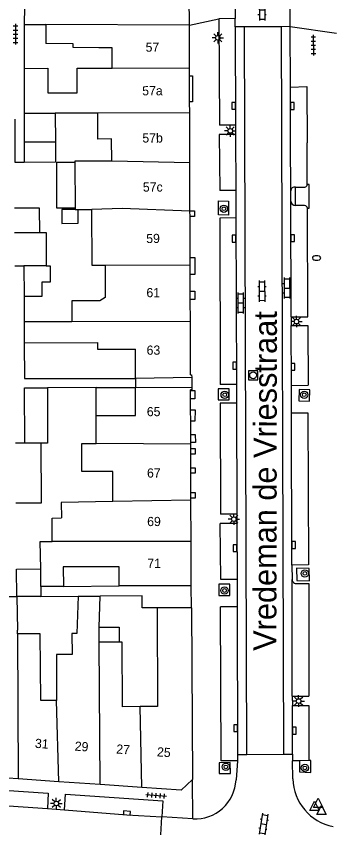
# Model space of a CAD drawing. Extents: x 132998 to 136004, y 396998 to 398512.
# Drawn here: x 133223.8 to 133258, y 397332.1 to 397420.4 of the extents above; entities that cross this region are included whole.
import ezdxf

# ---------------------------------------------------------------- set-up
doc = ezdxf.new("R2010")
doc.units = 0
for name, color, linetype in [('gg-afsc-erfafscheiding', 7, 'Continuous'), ('gg-anno-huisnummerreeks BGT', 7, 'Continuous'), ('gg-anno-openbare ruimte label', 7, 'Continuous'), ('gg-bbg-gedigitaliseerde bebouwing', 7, 'Continuous'), ('gg-bbg-gedigitaliseerde bebouwing onder overbouw', 7, 'Continuous'), ('gg-bbg-gedigitaliseerde bijgebouw', 7, 'Continuous'), ('gg-bbg-gedigitaliseerde overbouw', 7, 'Continuous'), ('gg-bbg-hoofdgebouw', 7, 'Continuous'), ('gg-bbg-luifel en loopbrug', 7, 'Continuous'), ('gg-bbg-pand overbouw', 7, 'Continuous'), ('gg-bbg-tussenscheiding', 7, 'Continuous'), ('gg-knt-verharding', 7, 'Continuous'), ('gg-knt-verharding nz', 7, 'Continuous'), ('gt-grn-weggrens', 7, 'Continuous'), ('gt-symb-boom', 7, 'Continuous'), ('gt-symb-brandkraan', 7, 'Continuous'), ('gt-symb-klinker verharding', 7, 'Continuous'), ('gt-symb-kolk', 7, 'Continuous'), ('gt-symb-lichtmast', 7, 'Continuous'), ('gt-symb-rioolschacht', 7, 'Continuous'), ('gt-symb-tegel verharding', 7, 'Continuous'), ('gt-symb-waterafsluiter', 7, 'Continuous')]:
    doc.layers.add(name, color=color, linetype=linetype)

# ---------------------------------------------------------------- blocks, each defined once
blk = doc.blocks.new('gt0-TEG1')
at = {"layer": 'gt-symb-tegel verharding'}
for p, q in [((-1.125, 0), (1.125, 0)), ((-0.9, -0.25), (-0.9, 0.25)), ((-0.45, -0.25), (-0.45, 0.25)), ((0, -0.25), (0, 0.25)), ((0.45, -0.25), (0.45, 0.25)), ((0.9, -0.25), (0.9, 0.25))]:
    blk.add_line(p, q, dxfattribs=at)
blk = doc.blocks.new('gt0-LMAST')
at = {"layer": 'gt-symb-lichtmast'}
for p, q in [((-0.182, 0.173), (-0.447, 0.438)), ((-0.005, 0.246), (-0.005, 0.621)), ((0.172, 0.173), (0.437, 0.438)), ((-0.255, -0.004), (-0.63, -0.004)), ((-0.182, -0.181), (-0.447, -0.446)), ((-0.005, -0.254), (-0.005, -0.629)), ((0.437, -0.446), (0.172, -0.181)), ((0.245, -0.004), (0.62, -0.004))]:
    blk.add_line(p, q, dxfattribs=at)
blk.add_circle((-0.005, -0.004), 0.25, dxfattribs=at)
blk = doc.blocks.new('gt0-KL1')
at = {"layer": 'gt-symb-klinker verharding'}
for p, q in [((-1.15, 0.3), (1.15, 0.3)), ((-1, -0.3), (-1, 0.3)), ((-0.5, 0.3), (-0.5, 0.45)), ((0, -0.3), (0, 0.3)), ((0.5, 0.3), (0.5, 0.45)), ((1, -0.3), (1, 0.3)), ((-1.15, -0.3), (1.15, -0.3)), ((-0.5, -0.45), (-0.5, -0.3)), ((0.5, -0.45), (0.5, -0.3))]:
    blk.add_line(p, q, dxfattribs=at)
blk = doc.blocks.new('gt0-BOOM')
at = {"layer": 'gt-symb-boom'}
for radius in [0.4, 0.2]:
    blk.add_circle((0, 0), radius, dxfattribs=at)
blk = doc.blocks.new('gt0-KOLK')
at = {"layer": 'gt-symb-kolk'}
blk.add_lwpolyline([(0, 0), (0.375, 0), (0.375, 0.4), (-0.375, 0.4), (-0.375, 0), (0, 0)], dxfattribs=at)
blk = doc.blocks.new('gt0-RS')
at = {"layer": 'gt-symb-rioolschacht'}
blk.add_lwpolyline([(-0.5, -0.5), (0.5, -0.5), (0.5, 0.5), (-0.5, 0.5)], close=True, dxfattribs=at)
blk.add_circle((0, 0), 0.375, dxfattribs=at)
blk = doc.blocks.new('gt0-BR')
at = {"layer": 'gt-symb-brandkraan'}
for centre, radius, start, end in [((-0.244, 0), 0.206, 107.56694, 252.43307), ((0.599, -2.664), 3, 106.89205, 107.56694), ((0, -0.691), 0.938, 73.10799, 106.89205), ((-0.599, -2.664), 3, 72.43309, 73.10799), ((0.244, 0), 0.206, 287.56695, 72.43309), ((0.599, 2.664), 3, 252.43307, 253.10797), ((0, 0.691), 0.938, 253.10797, 286.89206), ((-0.599, 2.664), 3, 286.89206, 287.56695)]:
    blk.add_arc(centre, radius, start, end, dxfattribs=at)
blk = doc.blocks.new('gt0-WAFSL')
at = {"layer": 'gt-symb-waterafsluiter'}
for p, q in [((-0.5, -0.333), (0, 0.667)), ((0, 0.667), (0.5, -0.333)), ((0.5, -0.333), (-0.5, -0.333))]:
    blk.add_line(p, q, dxfattribs=at)

msp = doc.modelspace()

# ---------------------------------------------------------------- linework, layer by layer
at = {"layer": 'gg-afsc-erfafscheiding'}
for p, q in [((133224.668, 397389.916), (133224.68, 397387.156)), ((133232.513, 397379.992), (133227.216, 397379.984)), ((133228.955, 397358.354), (133235.026, 397358.4)), ((133226.502, 397357.269), (133230.571, 397357.286))]:
    msp.add_line(p, q, dxfattribs=at)
for points in [[(133224.701, 397419.539), (133224.701, 397417.516), (133224.7, 397414.757)], [(133224.698, 397404.497), (133223.717, 397404.497), (133223.699, 397409.215)], [(133224.691, 397384.871), (133224.708, 397380.98), (133236.829, 397380.998)], [(133239.164, 397356.009), (133237.531, 397356.004), (133237.555, 397357.313), (133232.973, 397357.295)]]:
    msp.add_lwpolyline(points, dxfattribs=at)
at = {"layer": 'gg-bbg-gedigitaliseerde bebouwing'}
for p, q in [((133224.702, 397421.465), (133224.701, 397419.539)), ((133224.701, 397419.539), (133227.063, 397419.53)), ((133227.063, 397419.53), (133227.056, 397417.476)), ((133224.7, 397414.757), (133224.699, 397409.864)), ((133232.704, 397409.876), (133228.057, 397409.869)), ((133230.221, 397404.531), (133230.234, 397399.531)), ((133230.234, 397399.531), (133230.234, 397399.4)), ((133230.234, 397399.4), (133230.562, 397399.401)), ((133230.562, 397399.401), (133232.063, 397399.405)), ((133229.89, 397387.176), (133224.68, 397387.156)), ((133224.68, 397387.156), (133224.691, 397384.871)), ((133236.829, 397380.998), (133236.821, 397384.199)), ((133232.538, 397373.9), (133232.525, 397376.946)), ((133228.946, 397360.474), (133228.955, 397358.354)), ((133228.955, 397358.354), (133226.51, 397358.346)), ((133242.89, 397358.4), (133235.026, 397358.4)), ((133223.902, 397357.259), (133223.951, 397353.588)), ((133230.571, 397357.286), (133230.432, 397353.224)), ((133230.571, 397357.286), (133232.973, 397357.295)), ((133232.848, 397353.905), (133232.973, 397357.295)), ((133242.91, 397356.03), (133239.164, 397356.009)), ((133223.953, 397353.181), (133223.951, 397353.588)), ((133230.432, 397353.224), (133229.891, 397353.221)), ((133235.05, 397352.28), (133232.867, 397352.267))]:
    msp.add_line(p, q, dxfattribs=at)
for points in [[(133232.811, 397416.984), (133230.022, 397417.032), (133230.028, 397417.425), (133227.056, 397417.476)], [(133234.272, 397414.772), (133234.272, 397416.984), (133232.811, 397416.984)], [(133224.7, 397414.757), (133227.258, 397414.761), (133227.262, 397412.086)], [(133227.262, 397412.086), (133230.463, 397412.091), (133230.458, 397414.766), (133234.272, 397414.772)], [(133234.221, 397404.66), (133234.215, 397407.067), (133232.711, 397407.063), (133232.704, 397409.876)], [(133234.221, 397404.66), (133230.221, 397404.65), (133230.221, 397404.531)], [(133233.515, 397393.284), (133232.088, 397393.278), (133232.063, 397399.405)], [(133233.515, 397393.284), (133233.529, 397389.803), (133232.943, 397389.457), (133229.881, 397389.445), (133229.89, 397387.176)], [(133224.691, 397384.871), (133232.678, 397384.902), (133232.681, 397384.18), (133236.821, 397384.199)], [(133232.525, 397376.946), (133236.831, 397376.946), (133236.831, 397380.002)], [(133234.356, 397367.602), (133234.343, 397370.873), (133230.985, 397370.86), (133230.973, 397373.911), (133232.538, 397373.9)], [(133234.356, 397367.602), (133228.728, 397367.502), (133228.735, 397365.801)], [(133227.749, 397363.23), (133227.743, 397365.799), (133228.735, 397365.801)], [(133226.484, 397360.276), (133226.443, 397363.228), (133227.749, 397363.23)], [(133235.026, 397358.4), (133235.021, 397360.488), (133228.946, 397360.474)], [(133221.241, 397353.575), (133221.226, 397357.246), (133223.902, 397357.259)], [(133239.164, 397356.009), (133239.227, 397345.274), (133237.331, 397345.263)], [(133232.867, 397352.267), (133232.855, 397353.271), (133232.848, 397353.905)], [(133228.204, 397345.937), (133226.488, 397345.927), (133226.444, 397353.196), (133223.953, 397353.181)], [(133229.891, 397353.221), (133229.908, 397350.936), (133228.208, 397350.937), (133228.204, 397345.937)], [(133237.331, 397345.263), (133235.392, 397345.251), (133235.35, 397352.282), (133235.05, 397352.28)]]:
    msp.add_lwpolyline(points, dxfattribs=at)
at = {"layer": 'gg-bbg-gedigitaliseerde bebouwing onder overbouw'}
for p, q in [((133242.945, 397381.086), (133236.829, 397380.998)), ((133236.831, 397380.002), (133242.948, 397380.057))]:
    msp.add_line(p, q, dxfattribs=at)
at = {"layer": 'gg-bbg-gedigitaliseerde bijgebouw'}
for p, q in [((133224.699, 397409.864), (133224.699, 397406.714)), ((133228.057, 397409.869), (133228.087, 397406.713)), ((133228.087, 397406.713), (133224.699, 397406.714)), ((133223.636, 397396.871), (133226.381, 397396.882)), ((133227.086, 397393.258), (133224.653, 397393.248)), ((133224.653, 397393.248), (133224.668, 397389.916)), ((133224.74, 397373.952), (133223.74, 397373.959)), ((133226.51, 397358.346), (133226.502, 397357.269)), ((133226.502, 397357.269), (133223.902, 397357.259))]:
    msp.add_line(p, q, dxfattribs=at)
for points in [[(133226.381, 397396.882), (133226.37, 397399.522), (133223.624, 397399.529)], [(133227.086, 397393.258), (133227.528, 397393.26), (133227.535, 397391.486), (133226.618, 397391.482), (133226.624, 397389.925), (133224.668, 397389.916)], [(133224.74, 397373.952), (133224.713, 397379.98), (133227.216, 397379.984)], [(133227.216, 397379.984), (133227.243, 397373.935), (133226.519, 397373.94)], [(133223.769, 397367.448), (133226.555, 397367.463), (133226.519, 397373.94)], [(133223.902, 397357.259), (133223.863, 397360.242), (133226.484, 397360.276)]]:
    msp.add_lwpolyline(points, dxfattribs=at)
at = {"layer": 'gg-bbg-gedigitaliseerde overbouw'}
msp.add_line((133236.829, 397380.998), (133236.831, 397380.002), dxfattribs=at)
at = {"layer": 'gg-bbg-hoofdgebouw'}
for p, q in [((133242.692, 397419.472), (133242.677, 397424.045)), ((133242.707, 397414.741), (133242.692, 397419.472)), ((133242.71, 397413.945), (133242.707, 397414.741)), ((133242.719, 397411.103), (133242.71, 397413.945)), ((133242.723, 397409.906), (133242.719, 397411.103)), ((133242.74, 397404.462), (133242.723, 397409.906)), ((133242.757, 397399.263), (133242.74, 397404.462)), ((133242.757, 397399.222), (133242.757, 397399.263)), ((133242.759, 397398.633), (133242.757, 397399.222)), ((133242.774, 397394.147), (133242.759, 397398.633)), ((133242.777, 397393.321), (133242.774, 397394.147)), ((133242.78, 397392.312), (133242.777, 397393.321)), ((133242.786, 397390.508), (133242.78, 397392.312)), ((133242.789, 397389.596), (133242.786, 397390.508)), ((133242.796, 397387.213), (133242.789, 397389.596)), ((133242.816, 397381.394), (133242.796, 397387.213)), ((133242.821, 397379.691), (133242.821, 397379.755)), ((133242.824, 397378.766), (133242.821, 397379.691)), ((133242.828, 397377.583), (133242.824, 397378.766)), ((133242.832, 397376.351), (133242.828, 397377.583)), ((133242.837, 397374.888), (133242.832, 397376.351)), ((133242.839, 397374.037), (133242.837, 397374.888)), ((133242.84, 397373.831), (133242.839, 397374.037)), ((133242.842, 397373.371), (133242.84, 397373.831)), ((133242.843, 397372.764), (133242.842, 397373.371)), ((133242.848, 397371.262), (133242.843, 397372.764)), ((133242.85, 397370.672), (133242.848, 397371.262)), ((133242.857, 397368.572), (133242.85, 397370.672)), ((133242.859, 397367.972), (133242.857, 397368.572)), ((133242.86, 397367.727), (133242.859, 397367.972)), ((133242.874, 397363.25), (133242.86, 397367.727)), ((133242.89, 397358.4), (133242.874, 397363.25)), ((133242.91, 397356.03), (133243.02, 397337.32)), ((133224.031, 397337.397), (133219.578, 397337.708)), ((133228.451, 397337.089), (133224.031, 397337.397)), ((133232.984, 397336.773), (133228.451, 397337.089)), ((133237.515, 397336.457), (133232.984, 397336.773))]:
    msp.add_line(p, q, dxfattribs=at)
for points in [[(133242.816, 397381.394), (133242.935, 397381.39), (133242.945, 397381.086)], [(133242.948, 397380.057), (133242.95, 397379.756), (133242.821, 397379.755)], [(133243.02, 397337.32), (133241.78, 397336.16), (133237.515, 397336.457)]]:
    msp.add_lwpolyline(points, dxfattribs=at)
at = {"layer": 'gg-bbg-luifel en loopbrug'}
for p, q in [((133224.699, 397406.714), (133224.698, 397404.497)), ((133223.652, 397393.244), (133224.653, 397393.248)), ((133232.513, 397379.992), (133236.831, 397380.002)), ((133232.525, 397376.946), (133232.513, 397379.992))]:
    msp.add_line(p, q, dxfattribs=at)
for points in [[(133228.087, 397406.713), (133228.108, 397404.53), (133224.698, 397404.497)], [(133230.234, 397399.531), (133228.234, 397399.531), (133228.234, 397404.531), (133230.221, 397404.531)], [(133230.234, 397399.4), (133228.772, 397399.396), (133228.776, 397397.881), (133230.566, 397397.886), (133230.562, 397399.401)], [(133226.381, 397396.882), (133227.071, 397396.885), (133227.086, 397393.258)], [(133232.848, 397353.905), (133235.04, 397353.918), (133235.05, 397352.28)]]:
    msp.add_lwpolyline(points, dxfattribs=at)
at = {"layer": 'gg-bbg-pand overbouw'}
msp.add_line((133242.945, 397381.086), (133242.948, 397380.057), dxfattribs=at)
at = {"layer": 'gg-bbg-tussenscheiding'}
for p, q in [((133242.692, 397419.472), (133227.063, 397419.53)), ((133242.707, 397414.741), (133234.272, 397414.772)), ((133242.74, 397404.462), (133234.221, 397404.66)), ((133242.777, 397393.321), (133233.515, 397393.284)), ((133242.796, 397387.213), (133229.89, 397387.176)), ((133226.519, 397373.94), (133224.74, 397373.952)), ((133242.84, 397373.831), (133232.538, 397373.9)), ((133242.86, 397367.727), (133234.356, 397367.602)), ((133242.874, 397363.25), (133227.749, 397363.23)), ((133226.51, 397358.346), (133226.484, 397360.276)), ((133223.953, 397353.181), (133224.031, 397337.397)), ((133232.984, 397336.773), (133232.867, 397352.267)), ((133228.451, 397337.089), (133228.204, 397345.937)), ((133237.515, 397336.457), (133237.331, 397345.263))]:
    msp.add_line(p, q, dxfattribs=at)
for points in [[(133224.699, 397409.864), (133227.265, 397409.868), (133228.057, 397409.869)], [(133242.723, 397409.906), (133232.704, 397409.891), (133232.704, 397409.876)], [(133242.757, 397399.222), (133235.349, 397399.501), (133232.063, 397399.405)]]:
    msp.add_lwpolyline(points, dxfattribs=at)
at = {"layer": 'gg-knt-verharding'}
for p, q in [((133247.684, 397422.169), (133247.691, 397420.169)), ((133253.678, 397419.297), (133253.668, 397422.537)), ((133247.691, 397420.169), (133245.918, 397420.163)), ((133245.918, 397420.163), (133245.973, 397408.564)), ((133247.694, 397419.278), (133247.691, 397420.169)), ((133248.69, 397419.281), (133247.694, 397419.278)), ((133252.709, 397419.294), (133248.69, 397419.281)), ((133253.678, 397419.297), (133252.709, 397419.294)), ((133253.699, 397412.712), (133253.678, 397419.297)), ((133247.728, 397408.569), (133245.973, 397408.564)), ((133247.728, 397408.569), (133247.731, 397407.569)), ((133247.731, 397407.569), (133245.939, 397407.563)), ((133245.939, 397407.563), (133246.002, 397401.463)), ((133255.543, 397402.127), (133255.511, 397406.646)), ((133247.75, 397401.469), (133246.002, 397401.463)), ((133247.75, 397401.469), (133247.76, 397398.469)), ((133253.755, 397400.297), (133253.74, 397401.406)), ((133254.242, 397399.833), (133254.259, 397401.827)), ((133254.259, 397401.827), (133255.264, 397401.818)), ((133255.252, 397399.818), (133254.242, 397399.833)), ((133255.607, 397387.699), (133255.555, 397399.529)), ((133247.76, 397398.469), (133246.01, 397398.463)), ((133246.01, 397398.463), (133246.051, 397380.319)), ((133253.779, 397387.693), (133255.607, 397387.699)), ((133253.779, 397387.693), (133253.782, 397386.743)), ((133253.782, 397386.743), (133255.612, 397386.749)), ((133255.612, 397386.749), (133255.644, 397380.249)), ((133247.817, 397380.319), (133246.051, 397380.319)), ((133247.817, 397380.319), (133247.823, 397378.319)), ((133253.803, 397380.243), (133255.644, 397380.249)), ((133253.812, 397377.243), (133253.803, 397380.243)), ((133246.055, 397378.319), (133246.083, 397366.219)), ((133247.823, 397378.319), (133246.055, 397378.319)), ((133253.812, 397377.243), (133255.611, 397377.249)), ((133247.862, 397366.219), (133246.083, 397366.219)), ((133247.862, 397366.219), (133247.865, 397365.219)), ((133247.865, 397365.219), (133246.049, 397365.214)), ((133246.125, 397359.113), (133246.049, 397365.214)), ((133253.865, 397360.657), (133253.887, 397359.093)), ((133247.884, 397359.119), (133246.125, 397359.113)), ((133247.884, 397359.119), (133247.894, 397356.119)), ((133247.894, 397356.119), (133246.079, 397356.113)), ((133255.723, 397354.068), (133255.724, 397346.398)), ((133253.91, 397346.392), (133255.724, 397346.398)), ((133253.91, 397346.392), (133253.914, 397345.392)), ((133253.914, 397345.392), (133255.724, 397345.398)), ((133255.724, 397345.398), (133255.724, 397339.383)), ((133247.945, 397340.033), (133248.942, 397340.042)), ((133247.945, 397340.033), (133247.947, 397339.369)), ((133248.942, 397340.042), (133252.963, 397340.081)), ((133252.963, 397340.081), (133253.931, 397340.09)), ((133253.931, 397340.09), (133253.933, 397339.351)), ((133247.947, 397339.369), (133247.772, 397337.278)), ((133254.682, 397339.364), (133253.933, 397339.351)), ((133253.968, 397337.388), (133253.933, 397339.351)), ((133255.724, 397339.383), (133254.682, 397339.364)), ((133227.218, 397334.154), (133229.074, 397334.028)), ((133239.455, 397329.249), (133239.683, 397333.263)), ((133243.078, 397333.037), (133239.683, 397333.263))]:
    msp.add_line(p, q, dxfattribs=at)
for points in [[(133242.71, 397413.945), (133243.032, 397413.946), (133243.035, 397411.104), (133242.719, 397411.103)], [(133253.699, 397412.712), (133255.509, 397412.771), (133255.511, 397406.646)], [(133255.555, 397399.529), (133255.756, 397399.528), (133255.747, 397402.122), (133255.543, 397402.127)], [(133245.873, 397400.325), (133246.964, 397400.302), (133246.97, 397398.771), (133245.879, 397398.794), (133245.873, 397400.325)], [(133242.757, 397399.263), (133243.242, 397399.262), (133243.244, 397398.635), (133242.759, 397398.633)], [(133242.774, 397394.147), (133243.267, 397394.147), (133243.276, 397392.313), (133242.78, 397392.312)], [(133242.786, 397390.508), (133243.298, 397390.513), (133243.28, 397389.598), (133242.789, 397389.596)], [(133242.821, 397379.691), (133243.293, 397379.7), (133243.3, 397378.767), (133242.824, 397378.766)], [(133245.825, 397378.669), (133247.025, 397378.655), (133247.039, 397379.865), (133245.839, 397379.879), (133245.825, 397378.669)], [(133254.629, 397378.55), (133255.799, 397378.53), (133255.82, 397379.766), (133254.65, 397379.786), (133254.629, 397378.55)], [(133242.828, 397377.583), (133243.305, 397377.585), (133243.295, 397376.353), (133242.832, 397376.351)], [(133255.611, 397377.249), (133255.676, 397360.688), (133253.865, 397360.657)], [(133242.837, 397374.888), (133243.307, 397374.893), (133243.363, 397374.038), (133242.839, 397374.037)], [(133242.842, 397373.371), (133243.31, 397373.373), (133243.315, 397372.766), (133242.843, 397372.764)], [(133242.848, 397371.262), (133243.305, 397371.264), (133243.325, 397370.674), (133242.85, 397370.672)], [(133242.857, 397368.572), (133243.307, 397368.574), (133243.309, 397367.974), (133242.859, 397367.972)], [(133254.37, 397360.339), (133254.388, 397358.995), (133255.767, 397358.97), (133255.749, 397360.314), (133254.37, 397360.339)], [(133245.913, 397357.351), (133247.113, 397357.35), (133247.114, 397358.583), (133245.914, 397358.584), (133245.913, 397357.351)], [(133254.404, 397358.668), (133255.699, 397358.661), (133255.723, 397354.068)], [(133247.947, 397339.369), (133246.152, 397339.376), (133246.079, 397356.113)], [(133245.945, 397339.161), (133245.955, 397337.975), (133247.155, 397337.984), (133247.145, 397339.17), (133245.945, 397339.161)], [(133254.682, 397339.364), (133254.705, 397338.152), (133255.937, 397338.109), (133255.919, 397339.386), (133255.724, 397339.383)], [(133190.605, 397336.616), (133190.744, 397338.317), (133227.3, 397335.852), (133227.218, 397334.154)], [(133229.074, 397334.028), (133229.193, 397335.73), (133239.796, 397335.011), (133239.683, 397333.263)]]:
    msp.add_lwpolyline(points, dxfattribs=at)
for centre, radius, start, end in [((133254.186, 397401.386), 0.447, 80.65151, 177.44471), ((133255.257, 397402.105), 0.287, 271.47779, 4.36365), ((133254.254, 397400.333), 0.501, 184.17019, 268.60067), ((133255.251, 397399.514), 0.304, 2.90981, 89.79962), ((133254.346, 397359.125), 0.46, 183.94274, 277.21342), ((133243.305, 397337.504), 4.473, 267.09684, 357.09839), ((133259.441, 397337.562), 5.476, 181.82058, 258.58881)]:
    msp.add_arc(centre, radius, start, end, dxfattribs=at)
at = {"layer": 'gg-knt-verharding nz'}
for p, q in [((133247.694, 397419.278), (133247.728, 397408.569)), ((133248.942, 397340.042), (133248.69, 397419.281)), ((133252.709, 397419.294), (133252.963, 397340.081)), ((133253.718, 397406.62), (133253.699, 397412.712)), ((133247.731, 397407.569), (133247.75, 397401.469)), ((133253.74, 397401.406), (133253.718, 397406.62)), ((133253.779, 397387.693), (133253.755, 397400.297)), ((133247.76, 397398.469), (133247.817, 397380.319)), ((133253.803, 397380.243), (133253.782, 397386.743)), ((133247.823, 397378.319), (133247.862, 397366.219)), ((133253.865, 397360.657), (133253.812, 397377.243)), ((133247.865, 397365.219), (133247.884, 397359.119)), ((133253.91, 397346.392), (133253.887, 397359.093)), ((133247.894, 397356.119), (133247.945, 397340.033)), ((133253.931, 397340.09), (133253.914, 397345.392))]:
    msp.add_line(p, q, dxfattribs=at)
for points in [[(133190.605, 397336.616), (133204.874, 397335.695), (133227.218, 397334.154)], [(133229.074, 397334.028), (133235.868, 397333.489), (133239.683, 397333.263)]]:
    msp.add_lwpolyline(points, dxfattribs=at)
at = {"layer": 'gt-grn-weggrens'}
for p, q in [((133242.692, 397419.472), (133245.918, 397420.163)), ((133253.678, 397419.297), (133258.71, 397418.58)), ((133242.91, 397356.03), (133242.89, 397358.4)), ((133243.078, 397333.037), (133243.02, 397337.32))]:
    msp.add_line(p, q, dxfattribs=at)

# ---------------------------------------------------------------- block references
at = {"layer": 'gt-symb-boom'}
for p in [(133246.449, 397399.475), (133246.541, 397379.212), (133255.213, 397379.219), (133255.275, 397359.76), (133246.527, 397357.907), (133246.673, 397338.706), (133255.285, 397338.591)]:
    msp.add_blockref('gt0-BOOM', p, dxfattribs=at)
at = {"layer": 'gt-symb-brandkraan'}
msp.add_blockref('gt0-BR', (133256.552, 397394.11), dxfattribs=at)
at = {"layer": 'gt-symb-klinker verharding'}
for p, rotation in [((133250.616, 397421.128), -89.82811317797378), ((133250.593, 397390.501), -89.82811317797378), ((133253.32, 397390.833), -89.82811317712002), ((133248.265, 397389.22), -89.82811317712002), ((133250.778, 397332.477), -98.85942931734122)]:
    msp.add_blockref('gt0-KL1', p, dxfattribs=dict(at, rotation=rotation))
at = {"layer": 'gt-symb-kolk'}
for p, rotation in [((133247.72, 397410.68), 90.17188682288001), ((133253.706, 397410.66), -89.77081810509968), ((133247.767, 397396.22), 90.17188682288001), ((133253.752, 397396.27), -89.82811317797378), ((133247.81, 397382.38), 90.17188682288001), ((133253.797, 397382.26), -89.82811317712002), ((133247.872, 397362.519), 90.17188682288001), ((133253.855, 397362.871), -89.82811317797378), ((133247.935, 397342.919), 90.17188682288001), ((133253.919, 397342.64), -89.82811317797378), ((133235.867, 397333.489), -4.530520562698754)]:
    msp.add_blockref('gt0-KOLK', p, dxfattribs=dict(at, rotation=rotation))
at = {"layer": 'gt-symb-lichtmast'}
for p in [(133245.795, 397418.082), (133228.19, 397334.721)]:
    msp.add_blockref('gt0-LMAST', p, dxfattribs=at)
at = {"layer": 'gt-symb-lichtmast', "rotation": 90}
for p in [(133247.139, 397407.948), (133254.358, 397387.192), (133247.533, 397365.677), (133254.592, 397345.873)]:
    msp.add_blockref('gt0-LMAST', p, dxfattribs=at)
at = {"layer": 'gt-symb-rioolschacht'}
msp.add_blockref('gt0-RS', (133249.642, 397381.337), dxfattribs=at)
at = {"layer": 'gt-symb-tegel verharding'}
for p, rotation in [((133223.745, 397418.479), -90.00000000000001), ((133256.202, 397417.283), -89.77081810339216), ((133239.06, 397335.594), -4.302011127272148)]:
    msp.add_blockref('gt0-TEG1', p, dxfattribs=dict(at, rotation=rotation))
at = {"layer": 'gt-symb-waterafsluiter'}
for p in [(133256.734, 397334.628), (133256.331, 397334.298), (133257.084, 397333.842)]:
    msp.add_blockref('gt0-WAFSL', p, dxfattribs=at)

# ---------------------------------------------------------------- texts
at = {"layer": 'gg-anno-huisnummerreeks BGT'}
for s, rotation, p in [('57', 0.2, (133237.924, 397416.568)), ('57a', 0.2, (133237.551, 397411.817)), ('57b', 0.2, (133237.567, 397406.678)), ('57c', 0.2, (133237.623, 397401.336)), ('59', 0.2, (133237.991, 397395.737)), ('61', 0.2, (133238.01, 397389.84)), ('63', 0.2, (133238.031, 397383.575)), ('65', 0.2, (133238.053, 397376.885)), ('67', 0.2, (133238.074, 397370.204)), ('69', 0.2, (133238.091, 397364.918)), ('71', 0.2, (133238.106, 397360.361)), ('31', 356, (133225.834, 397340.78)), ('29', 356, (133230.167, 397340.478)), ('27', 356, (133234.695, 397340.162)), ('25', 356, (133239.135, 397339.853))]:
    msp.add_text(s, height=1, rotation=rotation, dxfattribs=at).set_placement(p)
at = {"layer": 'gg-anno-openbare ruimte label'}
msp.add_text('Vredeman de Vriesstraat', height=2.5, rotation=89.9, dxfattribs=at).set_placement((133252.167, 397351.336))

doc.saveas('drawing.dxf')
